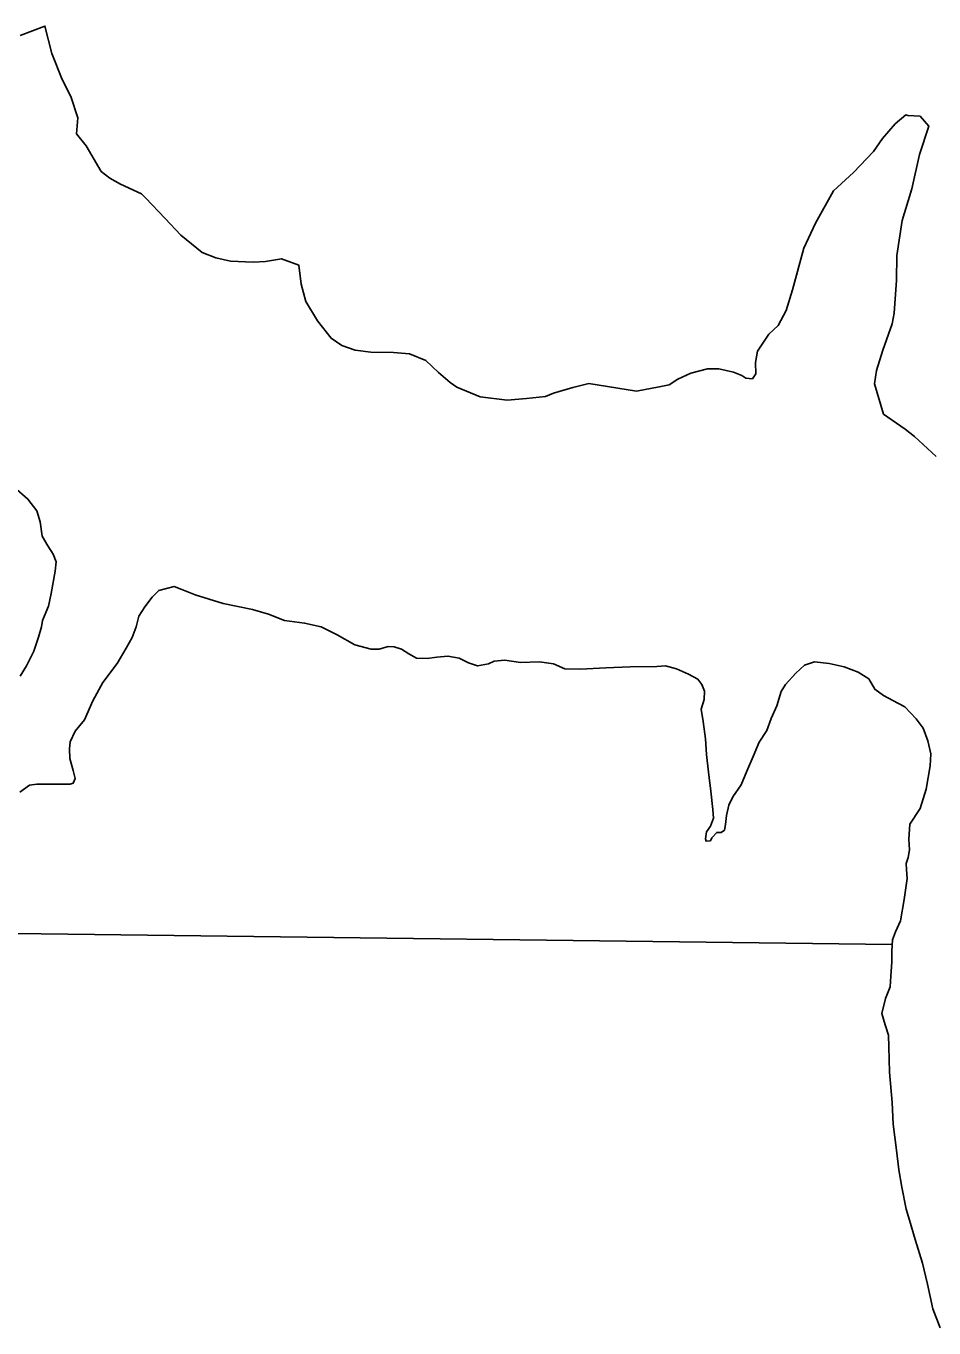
# Model space of a CAD drawing. Extents: x 77230 to 630905, y 790554 to 1662844.
# Drawn here: x 341178 to 343888, y 1573514 to 1577400 of the extents above; entities that cross this region are included whole.
import ezdxf

# ---------------------------------------------------------------- set-up
doc = ezdxf.new("R2010")
doc.units = 0
for name, color, linetype in [('Level 16', 7, 'Continuous'), ('Level 17', 7, 'Continuous'), ('Level 18', 7, 'Continuous')]:
    doc.layers.add(name, color=color, linetype=linetype)

msp = doc.modelspace()

# ---------------------------------------------------------------- linework, layer by layer
at = {"layer": 'Level 16'}
msp.add_lwpolyline([(343763.7, 1574658.5), (338682, 1574722.3), (337032.4, 1574726)], dxfattribs=at)
at = {"layer": 'Level 17'}
for points in [[(341160.6, 1577371.5), (341234.5, 1577400.1), (341255.1, 1577318.1), (341285.8, 1577240.1), (341312.2, 1577190.2), (341332.7, 1577126.2), (341329.1, 1577078), (341357.4, 1577042.1), (341402, 1576966.3), (341428.2, 1576946.4), (341460.3, 1576928.6), (341522.6, 1576899), (341534.7, 1576887.1), (341593.2, 1576825.4), (341639.7, 1576775.6), (341704.1, 1576724), (341744.3, 1576708.2), (341788.4, 1576698.5), (341856.5, 1576695), (341892.5, 1576697.3), (341940.4, 1576705.7), (341992.6, 1576686), (341999.1, 1576630), (342013.5, 1576577.9), (342048, 1576520), (342088.4, 1576468.2), (342120.6, 1576446.4), (342160.7, 1576432.7), (342206.8, 1576427), (342274.9, 1576425.5), (342323, 1576421.9), (342371.1, 1576402.2), (342409.5, 1576366.4), (342443.7, 1576336.6), (342463.8, 1576322.7), (342534.1, 1576293.2), (342614.3, 1576283.7), (342672.3, 1576288.2), (342728.3, 1576294.6), (342752.2, 1576304.8), (342810.1, 1576321.3), (342858.1, 1576333.7), (343000.4, 1576310.7), (343068.3, 1576323.3), (343098.3, 1576329.5), (343124.2, 1576345.8), (343162.1, 1576364.1), (343212, 1576376.5), (343246.1, 1576376.8), (343290.2, 1576367.1), (343314.3, 1576357.2), (343326.3, 1576349.3), (343346.4, 1576347.4), (343356.3, 1576361.6), (343356, 1576395.6), (343361.7, 1576429.8), (343395.4, 1576480.1), (343423.2, 1576506.4), (343446.9, 1576550.7), (343466.4, 1576613), (343499.4, 1576737.6), (343534.9, 1576812), (343588.2, 1576908.7), (343647.8, 1576963.3), (343707.4, 1577025.9)], [(343707.4, 1577025.9), (343735.1, 1577064.2), (343772.8, 1577108.6), (343804.6, 1577134.9), (343810.6, 1577132.9), (343846.7, 1577131.2), (343872.9, 1577101.3), (343845.6, 1577016.9), (343822.3, 1576914.5), (343793, 1576820), (343777.8, 1576715.6), (343776.4, 1576641.4), (343769.2, 1576543.1), (343763.4, 1576511), (343736, 1576432.6), (343716.5, 1576372.3), (343710.8, 1576332.2), (343737.5, 1576242.1), (343801.9, 1576196.5), (343830.1, 1576174.7), (343894.6, 1576115)], [(341143, 1576023.3), (341183.8, 1575988.4), (341209.9, 1575953.5), (341220.1, 1575920.1), (341225.9, 1575877.9), (341243.4, 1575848.8), (341259.3, 1575824.1), (341268.1, 1575800.8), (341265.2, 1575773.2), (341253.5, 1575706.3), (341244.8, 1575668.5), (341227.4, 1575625.7), (341224.5, 1575606.8), (341215.7, 1575576.3), (341201.2, 1575534.1), (341179.4, 1575490.5), (341160.5, 1575459.9)], [(341143, 1576023.3), (341183.8, 1575988.4), (341209.9, 1575953.5), (341220.1, 1575920.1), (341225.9, 1575877.9), (341243.4, 1575848.8), (341259.3, 1575824.1), (341268.1, 1575800.8), (341265.2, 1575773.2), (341253.5, 1575706.3), (341244.8, 1575668.5), (341227.4, 1575625.7), (341224.5, 1575606.8), (341215.7, 1575576.3), (341201.2, 1575534.1), (341179.4, 1575490.5), (341160.5, 1575459.9)], [(341532.7, 1575666.4), (341554.5, 1575695.4), (341574.8, 1575715.8), (341619.9, 1575727.4), (341643.1, 1575718.7), (341682.4, 1575702.7), (341766.7, 1575676.5), (341853.9, 1575659.1), (341901.9, 1575644.5), (341949.9, 1575625.6), (342009.5, 1575618.3), (342058.9, 1575606.7), (342106.9, 1575583.4), (342159.2, 1575552.9), (342208.6, 1575539.8), (342231.9, 1575539.8), (342259.5, 1575548.5), (342277, 1575547.1), (342298.8, 1575539.8), (342320.6, 1575526.7), (342343.8, 1575513.6), (342375.8, 1575512.2), (342404, 1575516.6), (342437.5, 1575519.5), (342470.9, 1575513.6), (342498.5, 1575499.1), (342526.1, 1575490.4), (342558.1, 1575496.2), (342575.6, 1575504.9), (342607.6, 1575507.8), (342654.1, 1575500.6), (342710.8, 1575502), (342752.9, 1575496.2), (342786.4, 1575481.7), (342832.9, 1575480.2), (342908.5, 1575484.6), (342981.2, 1575487.5), (343061.1, 1575488.9), (343087.3, 1575490.4), (343119.3, 1575481.7), (343155.6, 1575465.7), (343183.2, 1575451.1), (343194.9, 1575435.1), (343203.6, 1575414.8), (343202.1, 1575390), (343193.4, 1575361), (343199.2, 1575324.6), (343206.5, 1575272.2), (343209.4, 1575225.9), (343215.2, 1575173.6), (343222.5, 1575116.9), (343228.3, 1575061.6), (343229.8, 1575035.4), (343221, 1575012.2), (343209.4, 1574994.7), (343206.5, 1574974.3), (343208, 1574967.1), (343221, 1574968.5), (343225.4, 1574977.3), (343239.9, 1574993.3), (343253, 1574993.3), (343263.2, 1575000.5), (343266.1, 1575016.5), (343269, 1575044.1), (343276.3, 1575074.7), (343287.9, 1575099.4), (343312.6, 1575135.8), (343330.1, 1575176.5), (343349, 1575220.1), (343366.4, 1575262.3), (343389.7, 1575297.2), (343402.8, 1575333.5), (343418.8, 1575371.4), (343431.8, 1575413.5), (343444.9, 1575435.3), (343476.2, 1575468.8), (343502.3, 1575492.1), (343531.4, 1575502.2), (343575, 1575497.9), (343620.1, 1575487.7), (343662.3, 1575471.7), (343694.2, 1575451.3), (343711.7, 1575420.8), (343737.8, 1575401.9), (343765.5, 1575387.3), (343801.8, 1575368.4), (343835.2, 1575332.1), (343855.6, 1575304.5), (343870.1, 1575266.6), (343878.9, 1575227.4), (343877.4, 1575192.5)], [(341532.7, 1575666.4), (341554.5, 1575695.4), (341574.8, 1575715.8), (341619.9, 1575727.4), (341643.1, 1575718.7), (341682.4, 1575702.7), (341766.7, 1575676.5), (341853.9, 1575659.1), (341901.9, 1575644.5), (341949.9, 1575625.6), (342009.5, 1575618.3), (342058.9, 1575606.7), (342106.9, 1575583.4), (342159.2, 1575552.9), (342208.6, 1575539.8), (342231.9, 1575539.8), (342259.5, 1575548.5), (342277, 1575547.1), (342298.8, 1575539.8), (342320.6, 1575526.7), (342343.8, 1575513.6), (342375.8, 1575512.2), (342404, 1575516.6), (342437.5, 1575519.5), (342470.9, 1575513.6), (342498.5, 1575499.1), (342526.1, 1575490.4), (342558.1, 1575496.2), (342575.6, 1575504.9), (342607.6, 1575507.8), (342654.1, 1575500.6), (342710.8, 1575502), (342752.9, 1575496.2), (342786.4, 1575481.7), (342832.9, 1575480.2), (342908.5, 1575484.6), (342981.2, 1575487.5), (343061.1, 1575488.9), (343087.3, 1575490.4), (343119.3, 1575481.7), (343155.6, 1575465.7), (343183.2, 1575451.1), (343194.9, 1575435.1), (343203.6, 1575414.8), (343202.1, 1575390), (343193.4, 1575361), (343199.2, 1575324.6), (343206.5, 1575272.2), (343209.4, 1575225.9), (343215.2, 1575173.6), (343222.5, 1575116.9), (343228.3, 1575061.6), (343229.8, 1575035.4), (343221, 1575012.2), (343209.4, 1574994.7), (343206.5, 1574974.3), (343208, 1574967.1), (343221, 1574968.5), (343225.4, 1574977.3), (343239.9, 1574993.3), (343253, 1574993.3), (343263.2, 1575000.5), (343266.1, 1575016.5), (343269, 1575044.1), (343276.3, 1575074.7), (343287.9, 1575099.4), (343312.6, 1575135.8), (343330.1, 1575176.5), (343349, 1575220.1), (343366.4, 1575262.3), (343389.7, 1575297.2), (343402.8, 1575333.5), (343418.8, 1575371.4), (343431.8, 1575413.5), (343444.9, 1575435.3), (343476.2, 1575468.8), (343502.3, 1575492.1), (343531.4, 1575502.2), (343575, 1575497.9), (343620.1, 1575487.7), (343662.3, 1575471.7), (343694.2, 1575451.3), (343711.7, 1575420.8), (343737.8, 1575401.9), (343765.5, 1575387.3), (343801.8, 1575368.4), (343835.2, 1575332.1), (343855.6, 1575304.5), (343870.1, 1575266.6), (343878.9, 1575227.4), (343877.4, 1575192.5)], [(341159, 1575113.8), (341188.1, 1575134.2), (341209.9, 1575137.1), (341243.4, 1575137.1), (341287, 1575137.1), (341310.2, 1575137.1), (341319, 1575140), (341324.8, 1575154.5), (341319, 1575177.8), (341308.8, 1575214.2), (341307.3, 1575243.3), (341310.2, 1575263.6), (341324.8, 1575295.6), (341352.4, 1575329.1), (341377.1, 1575385.8), (341407.6, 1575441), (341449.8, 1575497.7), (341477.4, 1575542.8), (341494.9, 1575574.8), (341506.5, 1575606.8), (341515.2, 1575638.8), (341532.7, 1575666.4)], [(341159, 1575113.8), (341188.1, 1575134.2), (341209.9, 1575137.1), (341243.4, 1575137.1), (341287, 1575137.1), (341310.2, 1575137.1), (341319, 1575140), (341324.8, 1575154.5), (341319, 1575177.8), (341308.8, 1575214.2), (341307.3, 1575243.3), (341310.2, 1575263.6), (341324.8, 1575295.6), (341352.4, 1575329.1), (341377.1, 1575385.8), (341407.6, 1575441), (341449.8, 1575497.7), (341477.4, 1575542.8), (341494.9, 1575574.8), (341506.5, 1575606.8), (341515.2, 1575638.8), (341532.7, 1575666.4)], [(343877.4, 1575192.5), (343865.1, 1575122.1), (343847, 1575065), (343816.4, 1575017.7), (343813.6, 1574973.1), (343815, 1574941.1), (343810.8, 1574918.9), (343805.2, 1574900.8), (343806.6, 1574882.7), (343808, 1574856.2), (343799.7, 1574793.6), (343788.6, 1574729.6), (343773.3, 1574696.2), (343764.9, 1574672.5), (343762.1, 1574639.1), (343762.1, 1574607.1), (343759.3, 1574564), (343757.9, 1574532), (343744, 1574497.2), (343732.9, 1574452.6), (343742.6, 1574419.2), (343752.4, 1574388.6), (343753.8, 1574353.8), (343755.2, 1574277.3), (343763.5, 1574186.8), (343766.3, 1574122.8), (343776, 1574044.5), (343783, 1573986.1), (343792.7, 1573934.6), (343805.2, 1573869.2), (343815, 1573835.8), (343831.7, 1573778.7), (343853.9, 1573707.7), (343869.2, 1573645.1), (343884.6, 1573571.4), (343906.8, 1573514.3)], [(343877.4, 1575192.5), (343865.1, 1575122.1), (343847, 1575065), (343816.4, 1575017.7), (343813.6, 1574973.1), (343815, 1574941.1), (343810.8, 1574918.9), (343805.2, 1574900.8), (343806.6, 1574882.7), (343808, 1574856.2), (343799.7, 1574793.6), (343788.6, 1574729.6), (343773.3, 1574696.2), (343764.9, 1574672.5), (343762.1, 1574639.1), (343762.1, 1574607.1), (343759.3, 1574564), (343757.9, 1574532), (343744, 1574497.2), (343732.9, 1574452.6), (343742.6, 1574419.2), (343752.4, 1574388.6), (343753.8, 1574353.8), (343755.2, 1574277.3), (343763.5, 1574186.8), (343766.3, 1574122.8), (343776, 1574044.5), (343783, 1573986.1), (343792.7, 1573934.6), (343805.2, 1573869.2), (343815, 1573835.8), (343831.7, 1573778.7), (343853.9, 1573707.7), (343869.2, 1573645.1), (343884.6, 1573571.4), (343906.8, 1573514.3)]]:
    msp.add_lwpolyline(points, dxfattribs=at)
at = {"layer": 'Level 18'}
for points in [[(341143, 1576023.3), (341183.8, 1575988.4), (341209.9, 1575953.5), (341220.1, 1575920.1), (341225.9, 1575877.9), (341243.4, 1575848.8), (341259.3, 1575824.1), (341268.1, 1575800.8), (341265.2, 1575773.2), (341253.5, 1575706.3), (341244.8, 1575668.5), (341227.4, 1575625.7), (341224.5, 1575606.8), (341215.7, 1575576.3), (341201.2, 1575534.1), (341179.4, 1575490.5), (341160.5, 1575459.9)], [(341143, 1576023.3), (341183.8, 1575988.4), (341209.9, 1575953.5), (341220.1, 1575920.1), (341225.9, 1575877.9), (341243.4, 1575848.8), (341259.3, 1575824.1), (341268.1, 1575800.8), (341265.2, 1575773.2), (341253.5, 1575706.3), (341244.8, 1575668.5), (341227.4, 1575625.7), (341224.5, 1575606.8), (341215.7, 1575576.3), (341201.2, 1575534.1), (341179.4, 1575490.5), (341160.5, 1575459.9)], [(341532.7, 1575666.4), (341554.5, 1575695.4), (341574.8, 1575715.8), (341619.9, 1575727.4), (341643.1, 1575718.7), (341682.4, 1575702.7), (341766.7, 1575676.5), (341853.9, 1575659.1), (341901.9, 1575644.5), (341949.9, 1575625.6), (342009.5, 1575618.3), (342058.9, 1575606.7), (342106.9, 1575583.4), (342159.2, 1575552.9), (342208.6, 1575539.8), (342231.9, 1575539.8), (342259.5, 1575548.5), (342277, 1575547.1), (342298.8, 1575539.8), (342320.6, 1575526.7), (342343.8, 1575513.6), (342375.8, 1575512.2), (342404, 1575516.6), (342437.5, 1575519.5), (342470.9, 1575513.6), (342498.5, 1575499.1), (342526.1, 1575490.4), (342558.1, 1575496.2), (342575.6, 1575504.9), (342607.6, 1575507.8), (342654.1, 1575500.6), (342710.8, 1575502), (342752.9, 1575496.2), (342786.4, 1575481.7), (342832.9, 1575480.2), (342908.5, 1575484.6), (342981.2, 1575487.5), (343061.1, 1575488.9), (343087.3, 1575490.4), (343119.3, 1575481.7), (343155.6, 1575465.7), (343183.2, 1575451.1), (343194.9, 1575435.1), (343203.6, 1575414.8), (343202.1, 1575390), (343193.4, 1575361), (343199.2, 1575324.6), (343206.5, 1575272.2), (343209.4, 1575225.9), (343215.2, 1575173.6), (343222.5, 1575116.9), (343228.3, 1575061.6), (343229.8, 1575035.4), (343221, 1575012.2), (343209.4, 1574994.7), (343206.5, 1574974.3), (343208, 1574967.1), (343221, 1574968.5), (343225.4, 1574977.3), (343239.9, 1574993.3), (343253, 1574993.3), (343263.2, 1575000.5), (343266.1, 1575016.5), (343269, 1575044.1), (343276.3, 1575074.7), (343287.9, 1575099.4), (343312.6, 1575135.8), (343330.1, 1575176.5), (343349, 1575220.1), (343366.4, 1575262.3), (343389.7, 1575297.2), (343402.8, 1575333.5), (343418.8, 1575371.4), (343431.8, 1575413.5), (343444.9, 1575435.3), (343476.2, 1575468.8), (343502.3, 1575492.1), (343531.4, 1575502.2), (343575, 1575497.9), (343620.1, 1575487.7), (343662.3, 1575471.7), (343694.2, 1575451.3), (343711.7, 1575420.8), (343737.8, 1575401.9), (343765.5, 1575387.3), (343801.8, 1575368.4), (343835.2, 1575332.1), (343855.6, 1575304.5), (343870.1, 1575266.6), (343878.9, 1575227.4), (343877.4, 1575192.5)], [(341532.7, 1575666.4), (341554.5, 1575695.4), (341574.8, 1575715.8), (341619.9, 1575727.4), (341643.1, 1575718.7), (341682.4, 1575702.7), (341766.7, 1575676.5), (341853.9, 1575659.1), (341901.9, 1575644.5), (341949.9, 1575625.6), (342009.5, 1575618.3), (342058.9, 1575606.7), (342106.9, 1575583.4), (342159.2, 1575552.9), (342208.6, 1575539.8), (342231.9, 1575539.8), (342259.5, 1575548.5), (342277, 1575547.1), (342298.8, 1575539.8), (342320.6, 1575526.7), (342343.8, 1575513.6), (342375.8, 1575512.2), (342404, 1575516.6), (342437.5, 1575519.5), (342470.9, 1575513.6), (342498.5, 1575499.1), (342526.1, 1575490.4), (342558.1, 1575496.2), (342575.6, 1575504.9), (342607.6, 1575507.8), (342654.1, 1575500.6), (342710.8, 1575502), (342752.9, 1575496.2), (342786.4, 1575481.7), (342832.9, 1575480.2), (342908.5, 1575484.6), (342981.2, 1575487.5), (343061.1, 1575488.9), (343087.3, 1575490.4), (343119.3, 1575481.7), (343155.6, 1575465.7), (343183.2, 1575451.1), (343194.9, 1575435.1), (343203.6, 1575414.8), (343202.1, 1575390), (343193.4, 1575361), (343199.2, 1575324.6), (343206.5, 1575272.2), (343209.4, 1575225.9), (343215.2, 1575173.6), (343222.5, 1575116.9), (343228.3, 1575061.6), (343229.8, 1575035.4), (343221, 1575012.2), (343209.4, 1574994.7), (343206.5, 1574974.3), (343208, 1574967.1), (343221, 1574968.5), (343225.4, 1574977.3), (343239.9, 1574993.3), (343253, 1574993.3), (343263.2, 1575000.5), (343266.1, 1575016.5), (343269, 1575044.1), (343276.3, 1575074.7), (343287.9, 1575099.4), (343312.6, 1575135.8), (343330.1, 1575176.5), (343349, 1575220.1), (343366.4, 1575262.3), (343389.7, 1575297.2), (343402.8, 1575333.5), (343418.8, 1575371.4), (343431.8, 1575413.5), (343444.9, 1575435.3), (343476.2, 1575468.8), (343502.3, 1575492.1), (343531.4, 1575502.2), (343575, 1575497.9), (343620.1, 1575487.7), (343662.3, 1575471.7), (343694.2, 1575451.3), (343711.7, 1575420.8), (343737.8, 1575401.9), (343765.5, 1575387.3), (343801.8, 1575368.4), (343835.2, 1575332.1), (343855.6, 1575304.5), (343870.1, 1575266.6), (343878.9, 1575227.4), (343877.4, 1575192.5)], [(341159, 1575113.8), (341188.1, 1575134.2), (341209.9, 1575137.1), (341243.4, 1575137.1), (341287, 1575137.1), (341310.2, 1575137.1), (341319, 1575140), (341324.8, 1575154.5), (341319, 1575177.8), (341308.8, 1575214.2), (341307.3, 1575243.3), (341310.2, 1575263.6), (341324.8, 1575295.6), (341352.4, 1575329.1), (341377.1, 1575385.8), (341407.6, 1575441), (341449.8, 1575497.7), (341477.4, 1575542.8), (341494.9, 1575574.8), (341506.5, 1575606.8), (341515.2, 1575638.8), (341532.7, 1575666.4)], [(341159, 1575113.8), (341188.1, 1575134.2), (341209.9, 1575137.1), (341243.4, 1575137.1), (341287, 1575137.1), (341310.2, 1575137.1), (341319, 1575140), (341324.8, 1575154.5), (341319, 1575177.8), (341308.8, 1575214.2), (341307.3, 1575243.3), (341310.2, 1575263.6), (341324.8, 1575295.6), (341352.4, 1575329.1), (341377.1, 1575385.8), (341407.6, 1575441), (341449.8, 1575497.7), (341477.4, 1575542.8), (341494.9, 1575574.8), (341506.5, 1575606.8), (341515.2, 1575638.8), (341532.7, 1575666.4)], [(343877.4, 1575192.5), (343865.1, 1575122.1), (343847, 1575065), (343816.4, 1575017.7), (343813.6, 1574973.1), (343815, 1574941.1), (343810.8, 1574918.9), (343805.2, 1574900.8), (343806.6, 1574882.7), (343808, 1574856.2), (343799.7, 1574793.6), (343788.6, 1574729.6), (343773.3, 1574696.2), (343764.9, 1574672.5), (343762.1, 1574639.1), (343762.1, 1574607.1), (343759.3, 1574564), (343757.9, 1574532), (343744, 1574497.2), (343732.9, 1574452.6), (343742.6, 1574419.2), (343752.4, 1574388.6), (343753.8, 1574353.8), (343755.2, 1574277.3), (343763.5, 1574186.8), (343766.3, 1574122.8), (343776, 1574044.5), (343783, 1573986.1), (343792.7, 1573934.6), (343805.2, 1573869.2), (343815, 1573835.8), (343831.7, 1573778.7), (343853.9, 1573707.7), (343869.2, 1573645.1), (343884.6, 1573571.4), (343906.8, 1573514.3)], [(343877.4, 1575192.5), (343865.1, 1575122.1), (343847, 1575065), (343816.4, 1575017.7), (343813.6, 1574973.1), (343815, 1574941.1), (343810.8, 1574918.9), (343805.2, 1574900.8), (343806.6, 1574882.7), (343808, 1574856.2), (343799.7, 1574793.6), (343788.6, 1574729.6), (343773.3, 1574696.2), (343764.9, 1574672.5), (343762.1, 1574639.1), (343762.1, 1574607.1), (343759.3, 1574564), (343757.9, 1574532), (343744, 1574497.2), (343732.9, 1574452.6), (343742.6, 1574419.2), (343752.4, 1574388.6), (343753.8, 1574353.8), (343755.2, 1574277.3), (343763.5, 1574186.8), (343766.3, 1574122.8), (343776, 1574044.5), (343783, 1573986.1), (343792.7, 1573934.6), (343805.2, 1573869.2), (343815, 1573835.8), (343831.7, 1573778.7), (343853.9, 1573707.7), (343869.2, 1573645.1), (343884.6, 1573571.4), (343906.8, 1573514.3)]]:
    msp.add_lwpolyline(points, dxfattribs=at)

doc.saveas('drawing.dxf')
